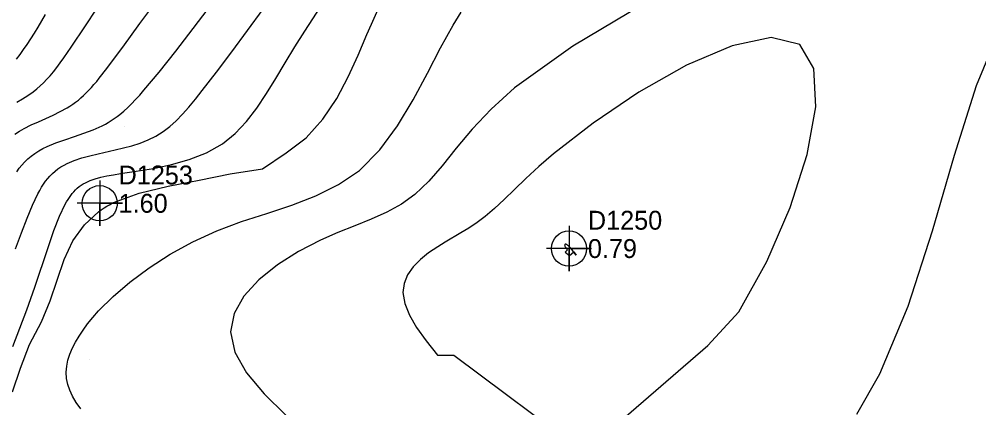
# Model space of a CAD drawing. Extents: x 2356077 to 2359823, y 225951 to 227822.
# Drawn here: x 2357702.1 to 2357829.2, y 226762.4 to 226813.9 of the extents above; entities that cross this region are included whole.
import ezdxf

# ---------------------------------------------------------------- set-up
doc = ezdxf.new("R2010")
doc.units = 0
for name, color, linetype in [('DTM Contours Major', 7, 'Continuous'), ('DTM Contours Minor', 7, 'Continuous'), ('Exist DTM Breakline', 7, 'Continuous'), ('Exist DTM Breakline Underwater', 7, 'Continuous'), ('Exist DTM Drainline', 7, 'Continuous'), ('Exist DTM Regular Point CELL', 7, 'Continuous'), ('Exist DTM Regular Point Cogo Elevation', 7, 'Continuous'), ('Exist DTM Regular Point Cogo Number', 7, 'Continuous'), ('PH Exist DTM Point', 7, 'Continuous')]:
    doc.layers.add(name, color=color, linetype=linetype)

msp = doc.modelspace()

# ---------------------------------------------------------------- linework, layer by layer
at = {"layer": 'DTM Contours Major'}
for points in [[(2357701.61, 226783.47), (2357702.4, 226785.61), (2357703.14, 226787.55), (2357703.85, 226789.27), (2357704.55, 226790.75), (2357704.8, 226791.22), (2357705.05, 226791.65), (2357705.31, 226792.06), (2357705.58, 226792.44), (2357705.86, 226792.79), (2357706.14, 226793.12), (2357706.48, 226793.46), (2357706.84, 226793.77), (2357707.21, 226794.06), (2357707.6, 226794.32), (2357708.02, 226794.56), (2357708.45, 226794.78), (2357709.38, 226795.17), (2357710.38, 226795.51), (2357711.44, 226795.8), (2357712.54, 226796.07), (2357714.82, 226796.58), (2357715.92, 226796.85), (2357717.02, 226797.14), (2357718.1, 226797.49), (2357719.16, 226797.91), (2357720.19, 226798.42), (2357721.18, 226799.03), (2357722.05, 226799.69), (2357722.89, 226800.45), (2357723.72, 226801.31), (2357724.57, 226802.26), (2357725.44, 226803.3), (2357726.34, 226804.44), (2357728.25, 226806.89), (2357730.27, 226809.58), (2357732.35, 226812.39), (2357734.4, 226815.23)], [(2357776.93, 226756.53), (2357793.34, 226770.69), (2357797.43, 226775.14), (2357801.14, 226781.82), (2357804.25, 226788.96), (2357806.51, 226795.98), (2357807.65, 226802.3), (2357807.4, 226807.34), (2357805.51, 226810.53), (2357801.74, 226811.46), (2357796.56, 226810.38), (2357790.52, 226807.8), (2357784.18, 226804.21), (2357778.12, 226800.14), (2357772.89, 226796.08), (2357770.94, 226794.38), (2357769.23, 226792.8), (2357767.71, 226791.34), (2357766.34, 226790.01), (2357765.06, 226788.82), (2357763.83, 226787.77), (2357762.76, 226786.96), (2357761.68, 226786.24), (2357760.62, 226785.59), (2357758.55, 226784.38), (2357757.55, 226783.76), (2357756.34, 226782.95), (2357755.24, 226782.06), (2357754.29, 226781.09), (2357753.55, 226780.05), (2357753.08, 226778.91), (2357752.93, 226777.68), (2357753.17, 226776.26), (2357753.79, 226774.72), (2357754.75, 226773.07), (2357756.01, 226771.29), (2357757.52, 226769.4), (2357759.69, 226769.4), (2357776.93, 226756.53)]]:
    msp.add_lwpolyline(points, dxfattribs=at)
at = {"layer": 'DTM Contours Minor'}
for points in [[(2357701.75, 226793.68), (2357702.08, 226794.15), (2357702.43, 226794.57), (2357702.79, 226794.97), (2357703.23, 226795.39), (2357703.69, 226795.77), (2357704.17, 226796.12), (2357704.69, 226796.45), (2357705.23, 226796.75), (2357705.8, 226797.03), (2357706.94, 226797.5), (2357708.15, 226797.93), (2357709.4, 226798.35), (2357710.66, 226798.79), (2357711.9, 226799.26), (2357713.09, 226799.79), (2357713.5, 226800), (2357713.89, 226800.23), (2357714.28, 226800.46), (2357714.67, 226800.72), (2357715.06, 226801), (2357715.44, 226801.29), (2357715.95, 226801.72), (2357716.46, 226802.19), (2357716.97, 226802.7), (2357717.51, 226803.25), (2357718.05, 226803.85), (2357718.62, 226804.49), (2357720.63, 226806.89), (2357722.82, 226809.65), (2357725.12, 226812.64), (2357729.68, 226818.66)], [(2357701.19, 226764.56), (2357702.26, 226767.68), (2357703.44, 226770.82), (2357705.04, 226773.83), (2357706.18, 226776.61), (2357708.06, 226782.09), (2357709.17, 226784.54), (2357710.72, 226786.64), (2357712.58, 226788.38), (2357712.93, 226788.64), (2357713.34, 226788.91), (2357713.69, 226789.12), (2357714.04, 226789.32), (2357714.4, 226789.51), (2357714.59, 226789.61), (2357717.97, 226790.87), (2357721.82, 226791.79), (2357725.92, 226792.56), (2357730.04, 226793.42), (2357734.31, 226794.08), (2357737.48, 226796.19), (2357740.13, 226798.2), (2357742.33, 226800.65), (2357744.16, 226803.37), (2357745.69, 226806.24), (2357747, 226809.11), (2357748.16, 226811.84), (2357748.75, 226813.21), (2357750.39, 226816.93)], [(2357701.25, 226770.57), (2357703.1, 226775.42), (2357704.15, 226778.42), (2357705.91, 226783.68), (2357706.69, 226785.9), (2357707.44, 226787.82), (2357708.19, 226789.4), (2357708.36, 226789.72), (2357708.55, 226790.02), (2357708.73, 226790.3), (2357708.92, 226790.56), (2357709.11, 226790.81), (2357709.31, 226791.04), (2357709.54, 226791.29), (2357709.78, 226791.51), (2357710.04, 226791.72), (2357710.3, 226791.91), (2357710.58, 226792.08), (2357710.87, 226792.24), (2357711.49, 226792.52), (2357712.17, 226792.76), (2357712.91, 226792.96), (2357713.71, 226793.14), (2357714.57, 226793.3), (2357715.5, 226793.45), (2357717.59, 226793.77), (2357719.87, 226794.14), (2357722.25, 226794.63), (2357724.62, 226795.29), (2357726.91, 226796.19), (2357729.01, 226797.38), (2357730.7, 226798.74), (2357732.21, 226800.33), (2357733.58, 226802.12), (2357734.86, 226804.04), (2357736.1, 226806.05), (2357737.33, 226808.11), (2357738.63, 226810.22), (2357739.95, 226812.3), (2357742.52, 226816.34)], [(2357701.78, 226802.91), (2357702.52, 226803.34), (2357703.23, 226803.79), (2357703.92, 226804.28), (2357704.4, 226804.65), (2357704.86, 226805.05), (2357705.31, 226805.47), (2357705.75, 226805.93), (2357706.19, 226806.41), (2357706.63, 226806.94), (2357707.07, 226807.51), (2357707.53, 226808.12), (2357707.99, 226808.77), (2357708.47, 226809.47), (2357708.97, 226810.2), (2357710.85, 226813.03), (2357713.79, 226817.47)], [(2357784.71, 226815.85), (2357775.43, 226810.3), (2357767.7, 226804.78), (2357764.62, 226801.99), (2357762.1, 226799.31), (2357759.99, 226796.79), (2357758.13, 226794.48), (2357756.36, 226792.43), (2357754.53, 226790.68), (2357752.74, 226789.41), (2357750.8, 226788.35), (2357748.73, 226787.42), (2357746.55, 226786.54), (2357744.3, 226785.63), (2357742, 226784.62), (2357739.09, 226783.12), (2357736.3, 226781.36), (2357733.84, 226779.39), (2357731.86, 226777.23), (2357730.55, 226774.92), (2357730.09, 226772.49), (2357730.67, 226769.82), (2357732.21, 226767.07), (2357734.53, 226764.28), (2357737.43, 226761.46)], [(2357701.51, 226798.67), (2357702.11, 226799.05), (2357702.74, 226799.41), (2357703.67, 226799.88), (2357704.63, 226800.32), (2357705.61, 226800.76), (2357706.58, 226801.2), (2357707.53, 226801.65), (2357708.42, 226802.15), (2357708.81, 226802.39), (2357709.19, 226802.64), (2357709.56, 226802.9), (2357709.92, 226803.18), (2357710.27, 226803.47), (2357710.61, 226803.78), (2357710.96, 226804.12), (2357711.3, 226804.47), (2357711.65, 226804.84), (2357711.99, 226805.24), (2357712.35, 226805.65), (2357712.7, 226806.09), (2357713.68, 226807.34), (2357714.72, 226808.71), (2357715.8, 226810.19), (2357718.07, 226813.31), (2357719.25, 226814.91)], [(2357701.71, 226808.61), (2357702.19, 226809.22), (2357702.67, 226809.86), (2357703.16, 226810.55), (2357703.64, 226811.28), (2357704.11, 226812.04), (2357704.59, 226812.83), (2357705.07, 226813.66), (2357705.56, 226814.51)], [(2357710.24, 226762.3), (2357709.65, 226763.15), (2357709.16, 226763.97), (2357708.79, 226764.75), (2357708.52, 226765.52), (2357708.35, 226766.33), (2357708.31, 226767.14), (2357708.38, 226767.94), (2357708.54, 226768.74), (2357708.81, 226769.54), (2357709.15, 226770.36), (2357709.55, 226771.14), (2357710.01, 226771.93), (2357710.54, 226772.73), (2357711.15, 226773.56), (2357711.84, 226774.4), (2357712.61, 226775.27), (2357714.52, 226777.15), (2357716.76, 226779.07), (2357719.3, 226780.96), (2357722.09, 226782.77), (2357725.1, 226784.43), (2357728.27, 226785.88), (2357731.56, 226787.1), (2357734.89, 226788.18), (2357738.19, 226789.27), (2357741.39, 226790.49), (2357744.41, 226791.98), (2357747.16, 226793.87), (2357749.87, 226796.58), (2357752.23, 226799.76), (2357754.31, 226803.21), (2357756.18, 226806.72), (2357757.9, 226810.08), (2357759.57, 226813.08), (2357760.67, 226814.82)], [(2357813.07, 226761.59), (2357816.13, 226766.91), (2357819.89, 226775.9), (2357823.1, 226785.85), (2357826.03, 226795.87), (2357828.92, 226805.11), (2357832.06, 226812.67)], [(2357775, 226782.61), (2357775.56, 226783.09), (2357775.9, 226782.63), (2357775.55, 226783.1), (2357775.26, 226783.47), (2357775.14, 226783.62), (2357775.02, 226783.75), (2357774.91, 226783.86), (2357774.8, 226783.94), (2357774.71, 226784.01), (2357774.63, 226784.05), (2357774.56, 226784.08), (2357774.49, 226784.09), (2357774.45, 226784.08), (2357774.41, 226784.06), (2357774.38, 226784.04), (2357774.37, 226784), (2357774.36, 226783.96), (2357774.37, 226783.91), (2357774.39, 226783.84), (2357774.42, 226783.76), (2357774.48, 226783.66), (2357774.56, 226783.54), (2357774.73, 226783.34), (2357774.42, 226783.04), (2357775, 226782.61)]]:
    msp.add_lwpolyline(points, dxfattribs=at)
at = {"layer": 'Exist DTM Breakline'}
msp.add_spline([(2357603.71, 226758.4), (2357634.69, 226779.79), (2357686.01, 226803.72), (2357722.08, 226854.21), (2357734.02, 226881.5)], degree=3, dxfattribs=at)
at = {"layer": 'Exist DTM Breakline Underwater'}
msp.add_spline([(2357599.67, 226759.54), (2357632.91, 226785.57), (2357686.25, 226809.64), (2357717, 226856.56), (2357730.69, 226885.55)], degree=3, dxfattribs=at)
at = {"layer": 'Exist DTM Drainline'}
msp.add_spline([(2357699.59, 226858.19), (2357670.37, 226820.78), (2357623.33, 226796.89), (2357587.22, 226772.27), (2357568.8, 226744.25), (2357555.19, 226717.62), (2357555.02, 226695.13), (2357553.47, 226672.76), (2357563.7, 226642.74), (2357576.53, 226627.99), (2357663.8, 226499.17), (2357732.72, 226415.65), (2357803.21, 226342.21), (2357874.59, 226264.31)], degree=3, dxfattribs=at)
at = {"layer": 'Exist DTM Regular Point CELL'}
for points in [[(2357712.75, 226792.51), (2357712.75, 226786.51), (2357712.75, 226789.51), (2357715.75, 226789.51), (2357709.75, 226789.51)], [(2357774.94, 226786.52), (2357774.94, 226780.52), (2357774.94, 226783.52), (2357777.94, 226783.52), (2357771.94, 226783.52)]]:
    msp.add_lwpolyline(points, dxfattribs=at)
for centre in [(2357712.75, 226789.51), (2357774.94, 226783.52)]:
    msp.add_circle(centre, 2.34, dxfattribs=at)
at = {"layer": 'PH Exist DTM Point'}
for p, q in [((2357716.04, 226799.68), (2357716.04, 226799.68)), ((2357711.42, 226768.85), (2357711.42, 226768.85))]:
    msp.add_line(p, q, dxfattribs=at)

# ---------------------------------------------------------------- texts
at = {"layer": 'Exist DTM Regular Point Cogo Elevation'}
for s, p in [('1.60', (2357715.25, 226788.26)), ('0.79', (2357777.44, 226782.27))]:
    msp.add_text(s, height=2.5, dxfattribs=at).set_placement(p)
at = {"layer": 'Exist DTM Regular Point Cogo Number'}
for s, p in [('D1253', (2357715.25, 226792.01)), ('D1250', (2357777.44, 226786.02))]:
    msp.add_text(s, height=2.5, dxfattribs=at).set_placement(p)

doc.saveas('drawing.dxf')
